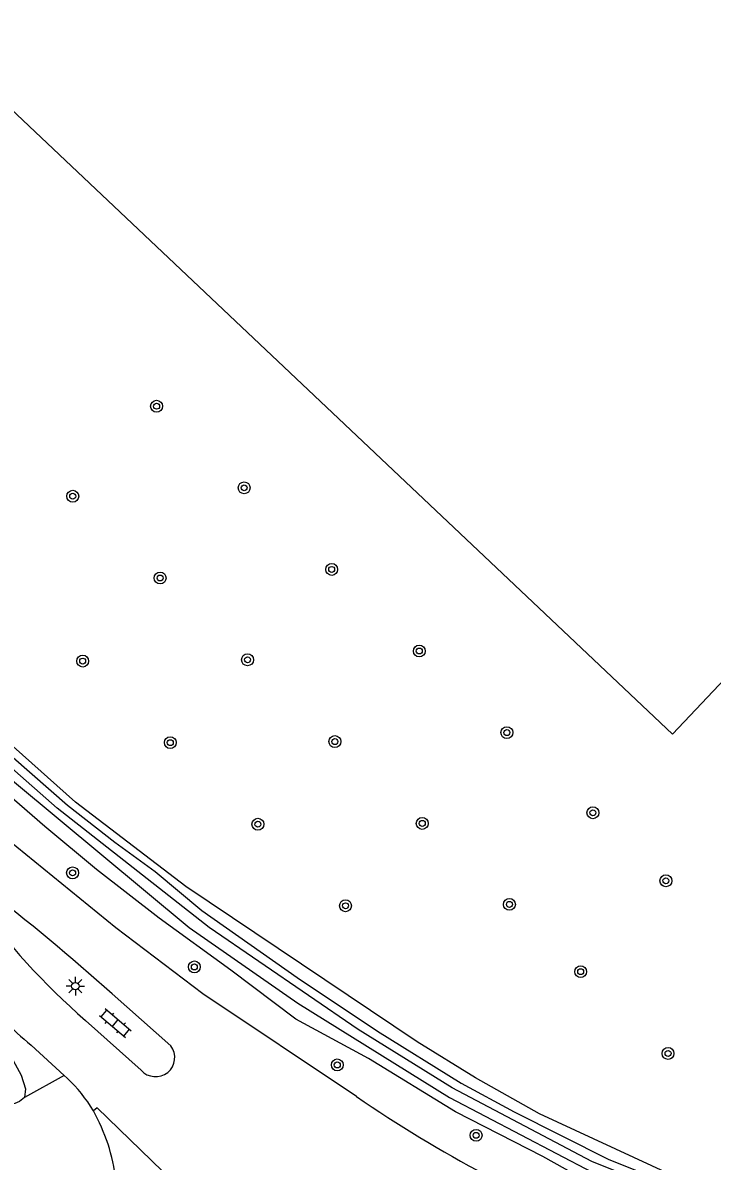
# Model space of a CAD drawing. Extents: x 128000 to 131008, y 398996 to 402500.
# Drawn here: x 129153.7 to 129200.1, y 399657.9 to 399734.5 of the extents above; entities that cross this region are included whole.
import ezdxf

# ---------------------------------------------------------------- set-up
doc = ezdxf.new("R2010")
doc.units = 0
for name, color, linetype in [('gg-knt-verharding', 7, 'Continuous'), ('gg-kntw-bovenkant insteek waterloop', 7, 'Continuous'), ('gg-kntw-waterlijn', 7, 'Continuous'), ('gt-grn-groengrens', 7, 'Continuous'), ('gt-symb-boom', 7, 'Continuous'), ('gt-symb-klinker verharding', 7, 'Continuous'), ('gt-symb-lichtmast', 7, 'Continuous')]:
    doc.layers.add(name, color=color, linetype=linetype)

# ---------------------------------------------------------------- blocks, each defined once
blk = doc.blocks.new('gt0-BOOM')
at = {"layer": 'gt-symb-boom'}
for radius in [0.4, 0.2]:
    blk.add_circle((0, 0), radius, dxfattribs=at)
blk = doc.blocks.new('gt0-LMAST')
at = {"layer": 'gt-symb-lichtmast'}
for p, q in [((-0.182, 0.173), (-0.447, 0.438)), ((-0.005, 0.246), (-0.005, 0.621)), ((0.172, 0.173), (0.437, 0.438)), ((-0.255, -0.004), (-0.63, -0.004)), ((-0.182, -0.181), (-0.447, -0.446)), ((-0.005, -0.254), (-0.005, -0.629)), ((0.437, -0.446), (0.172, -0.181)), ((0.245, -0.004), (0.62, -0.004))]:
    blk.add_line(p, q, dxfattribs=at)
blk.add_circle((-0.005, -0.004), 0.25, dxfattribs=at)
blk = doc.blocks.new('gt0-KL1')
at = {"layer": 'gt-symb-klinker verharding'}
for p, q in [((-1.15, 0.3), (1.15, 0.3)), ((-1, -0.3), (-1, 0.3)), ((-0.5, 0.3), (-0.5, 0.45)), ((0, -0.3), (0, 0.3)), ((0.5, 0.3), (0.5, 0.45)), ((1, -0.3), (1, 0.3)), ((-1.15, -0.3), (1.15, -0.3)), ((-0.5, -0.45), (-0.5, -0.3)), ((0.5, -0.45), (0.5, -0.3))]:
    blk.add_line(p, q, dxfattribs=at)

msp = doc.modelspace()

# ---------------------------------------------------------------- linework, layer by layer
at = {"layer": 'gg-knt-verharding'}
for p, q in [((129163.69, 399665.653), (129159.732, 399669.156)), ((129157.94, 399667.371), (129161.683, 399664.023)), ((129154.301, 399665.7), (129156.524, 399663.665)), ((129156.524, 399663.665), (129156.718, 399663.487))]:
    msp.add_line(p, q, dxfattribs=at)
for points in [[(129176.158, 399662.247), (129165.829, 399669.151), (129159.989, 399673.585), (129152.105, 399679.995), (129142.407, 399688.564), (129084.831, 399740.454), (129068.081, 399755.661), (129067.192, 399756.51)], [(129176.312, 399644.425), (129158.74, 399661.494), (129158.477, 399661.292)]]:
    msp.add_lwpolyline(points, dxfattribs=at)
for centre, radius, start, end in [((129056.593, 399553.79), 154.749, 48.2028, 52.34099), ((129188.407, 399702.477), 46.483, 215.44008, 229.0471), ((129168.725, 399683.481), 22.896, 218.46427, 230.94992), ((129162.657, 399664.875), 1.294, 221.17125, 36.99282), ((129149.658, 399656.027), 10.271, 30.83702, 46.57803), ((129229.208, 399739.974), 94.105, 235.6859, 241.85913), ((129147.4, 399655.109), 12.686, 6.93123, 29.16841)]:
    msp.add_arc(centre, radius, start, end, dxfattribs=at)
at = {"layer": 'gg-kntw-bovenkant insteek waterloop'}
for points in [[(129151.78, 399686.174), (129156.736, 399681.832), (129159.91, 399679.355), (129162.639, 399677.382), (129165.762, 399674.755), (129172.165, 399670.25), (129177.577, 399666.654), (129183.189, 399663.155), (129186.768, 399661.224), (129193.133, 399658.018), (129199.268, 399655.578)], [(129193.261, 399655.669), (129188.688, 399658.209), (129182.821, 399661.211), (129176.96, 399664.811), (129172.089, 399667.454), (129167.723, 399670.741), (129162.91, 399674.232), (129158.694, 399677.518), (129155.224, 399680.397), (129149.574, 399685.295)], [(129143.365, 399675.72), (129145.963, 399672.94), (129150.116, 399668.256), (129153.081, 399664.682), (129153.621, 399663.677), (129153.912, 399662.776), (129153.857, 399662.177)], [(129153.857, 399662.177), (129153.51, 399661.922), (129153.204, 399661.783), (129152.865, 399661.707)]]:
    msp.add_lwpolyline(points, dxfattribs=at)
at = {"layer": 'gg-kntw-waterlijn'}
for points in [[(129274.49, 399672.062), (129268.401, 399666.335), (129264.805, 399663.736), (129259.719, 399660.204), (129255.164, 399657.898), (129249.728, 399655.515), (129246.011, 399654.158), (129239.597, 399652.429), (129234.627, 399651.43), (129227.675, 399650.653), (129220.788, 399650.428), (129215.691, 399650.885), (129208.125, 399652.474), (129199.626, 399654.801), (129191.99, 399657.872), (129182.589, 399662.826), (129176.284, 399666.754), (129166.256, 399673.618), (129156.046, 399681.649), (129136.275, 399699.05)], [(129144.347, 399690.716), (129164.917, 399673.616), (129172.222, 399668.526), (129182.416, 399662.177), (129192.01, 399657.152), (129199.997, 399653.864), (129208.657, 399651.465), (129216.155, 399650.103), (129221.557, 399649.643), (129228.005, 399649.866), (129234.569, 399650.663), (129243.823, 399652.82), (129248.152, 399654.141), (129251.656, 399655.607), (129256.828, 399658), (129260.354, 399659.859), (129265.58, 399663.328), (129269.518, 399665.942), (129275.507, 399671.734), (129275.576, 399672.217), (129275.145, 399672.441), (129274.49, 399672.062)]]:
    msp.add_lwpolyline(points, dxfattribs=at)
at = {"layer": 'gt-grn-groengrens'}
msp.add_line((129156.524, 399663.665), (129153.857, 399662.177), dxfattribs=at)
for points in [[(129278.697, 399677.645), (129275.732, 399674.606), (129267.148, 399666.805), (129259.488, 399661.356), (129255.395, 399659.251), (129245.886, 399655.412), (129237.699, 399653.183), (129227.926, 399651.697), (129215.117, 399652.192), (129203.399, 399654.973), (129202.036, 399655.366), (129197.216, 399657.031), (129188.466, 399661.075), (129184.171, 399663.503), (129180.243, 399665.931), (129164.69, 399676.367), (129157.275, 399682.036), (129121.847, 399713.67), (129098.112, 399734.789), (129078.567, 399752.373), (129073.021, 399757.946), (129068.267, 399764.137), (129059.947, 399776.025), (129057.275, 399779.87)], [(129171.616, 399770.534), (129227.116, 399718.044), (129197.391, 399686.615), (129141.891, 399739.104), (129171.616, 399770.534)]]:
    msp.add_lwpolyline(points, dxfattribs=at)

# ---------------------------------------------------------------- block references
at = {"layer": 'gt-symb-boom'}
for p in [(129162.727, 399708.665), (129168.613, 399703.18), (129157.091, 399702.616), (129174.495, 399697.693), (129162.965, 399697.116), (129180.384, 399692.206), (129157.76, 399691.529), (129168.838, 399691.616), (129186.269, 399686.719), (129163.648, 399686.045), (129174.709, 399686.115), (129192.051, 399681.329), (129169.536, 399680.56), (129180.583, 399680.615), (129157.083, 399677.289), (129196.957, 399676.755), (129175.424, 399675.076), (129186.441, 399675.169), (129165.265, 399670.962), (129191.228, 399670.644), (129197.101, 399665.143), (129174.872, 399664.372), (129184.203, 399659.639)]:
    msp.add_blockref('gt0-BOOM', p, dxfattribs=at)
at = {"layer": 'gt-symb-klinker verharding', "rotation": -40.25318526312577}
msp.add_blockref('gt0-KL1', (129159.954, 399667.189), dxfattribs=at)
at = {"layer": 'gt-symb-lichtmast'}
msp.add_blockref('gt0-LMAST', (129157.272, 399669.675), dxfattribs=at)

doc.saveas('drawing.dxf')
